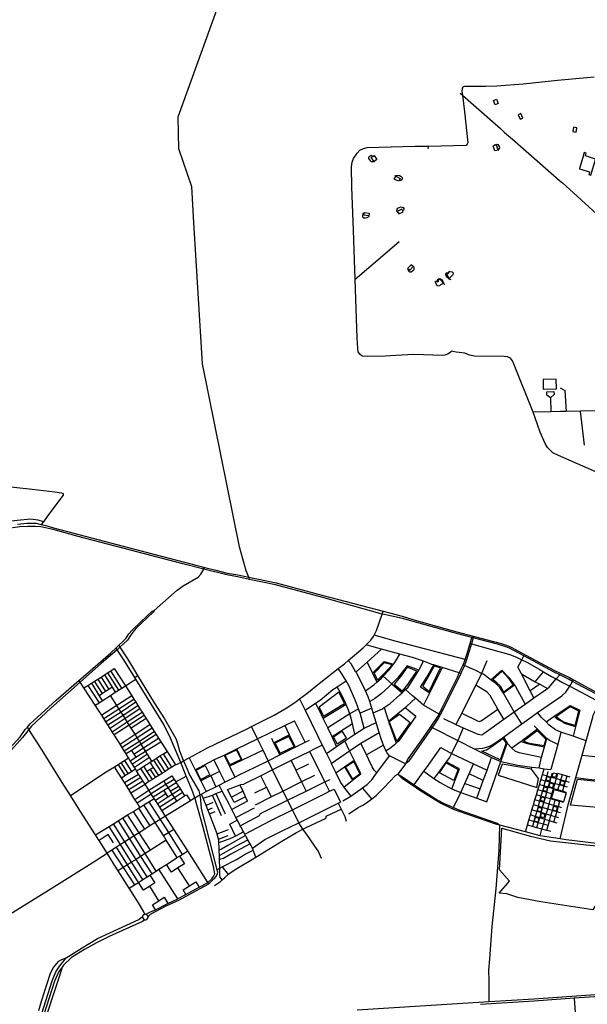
# Model space of a CAD drawing. Header units: millimetres. Extents: x 664923 to 767831, y 3118803 to 3207600.
# Tile 353 of 422: x 726884 to 729685, y 3174447 to 3179304. Entities that reach past the tile are written whole.
import ezdxf

# ---------------------------------------------------------------- set-up
doc = ezdxf.new("R2010")
doc.units = ezdxf.units.MM
for name, color, linetype in [('buildings', 5, 'Continuous'), ('parks', 8, 'Continuous'), ('roads_2', 2, 'Continuous'), ('roads_3', 3, 'Continuous')]:
    doc.layers.add(name, color=color, linetype=linetype)

msp = doc.modelspace()

# ---------------------------------------------------------------- linework, layer by layer
at = {"layer": 'buildings'}
for points in [[(729230.5, 3178884.61), (729222.68, 3178905.59), (729237.7, 3178911.14), (729245.52, 3178890.16), (729230.5, 3178884.61)], [(729343.35, 3178834.55), (729353.06, 3178812.5), (729367.56, 3178818.81), (729357.85, 3178840.87), (729343.35, 3178834.55)], [(729617.56, 3178773.46), (729614.14, 3178751.99), (729629.58, 3178749.57), (729632.99, 3178771.02), (729617.56, 3178773.46)], [(729228.8, 3178656.87), (729221.05, 3178682.25), (729228.18, 3178684.4), (729235.67, 3178686.66), (729243.41, 3178661.28), (729236.64, 3178659.24), (729228.8, 3178656.87)], [(728633.38, 3178604.89), (728619.42, 3178623.79), (728624, 3178627.14), (728632.64, 3178633.45), (728646.6, 3178614.55), (728639.32, 3178609.23), (728633.38, 3178604.89)], [(729701.85, 3178536.5), (729710.18, 3178564.14), (729723.14, 3178607.15), (729726.03, 3178616.71), (729675.94, 3178631.64), (729680.19, 3178645.74), (729670.42, 3178648.65), (729663.15, 3178624.56), (729646.7, 3178569.94), (729646.27, 3178568.54), (729696.17, 3178553.66), (729691.89, 3178539.47), (729701.85, 3178536.5)], [(728739.55, 3178531.61), (728761.24, 3178521.28), (728756.43, 3178511.25), (728754.64, 3178507.56), (728732.94, 3178517.89), (728736.62, 3178525.52), (728739.55, 3178531.61)], [(728606.6, 3178335.81), (728582.53, 3178339.22), (728583.47, 3178345.8), (728584.54, 3178353.25), (728608.61, 3178349.83), (728606.6, 3178335.81)], [(728754.55, 3178345.48), (728776.15, 3178356.89), (728772.95, 3178362.88), (728769.2, 3178369.9), (728747.6, 3178358.49), (728754.55, 3178345.48)], [(728816.03, 3178095.45), (728798.53, 3178076.53), (728802.87, 3178072.56), (728808.54, 3178067.35), (728826.06, 3178086.26), (728816.03, 3178095.45)], [(729012.62, 3178036.82), (729003.98, 3178027.57), (728994.97, 3178041.74), (728992.01, 3178050.14), (728994.88, 3178052.39), (728999.07, 3178051.9), (729000.52, 3178053.7), (729002.37, 3178056.01), (729001.23, 3178060.5), (729003.53, 3178062.06), (729009.23, 3178062.4), (729018.11, 3178060.49), (729023.68, 3178055.05), (729021.06, 3178045.56), (729016.75, 3178041.09), (729012.62, 3178036.82)], [(728955.33, 3177991.83), (728946.57, 3177989.94), (728934.3, 3178011.48), (728937.06, 3178013.74), (728946.16, 3178010.97), (728948.6, 3178012.53), (728951.29, 3178014.26), (728952.82, 3178023.55), (728960.63, 3178020.42), (728967.25, 3178014.33), (728973.22, 3178003.4), (728967.17, 3177999.12), (728961.23, 3177995.46), (728955.33, 3177991.83)], [(729467.56, 3177481.94), (729532.83, 3177482.76), (729532.23, 3177530.68), (729466.96, 3177529.86), (729467.56, 3177481.94)]]:
    msp.add_lwpolyline(points, close=True, dxfattribs=at)
at = {"layer": 'parks'}
for points in [[(728649.72, 3176045.95), (728686.07, 3176081.72), (728722.03, 3176122.31), (728682.5, 3176131.97), (728632.79, 3176080.36), (728649.72, 3176045.95)], [(728731.96, 3176026.72), (728772.6, 3175991.09), (728799.89, 3176024.57), (728844.6, 3176091.17), (728796.55, 3176109.57), (728765.51, 3176066.05), (728731.96, 3176026.72)], [(728904.97, 3175990.27), (728960.9, 3176106.54), (728928.95, 3176114.9), (728872.89, 3176016.56), (728904.97, 3175990.27)], [(729273.83, 3175987.58), (729256.07, 3176017.08), (729241.18, 3176030.73), (729218.91, 3176048.77), (729265.49, 3176089.76), (729295.57, 3176056.36), (729319.37, 3176021.27), (729273.83, 3175987.58)], [(728384.07, 3175867.91), (728486.56, 3175931.71), (728459.51, 3175986.49), (728361.91, 3175913.56), (728384.07, 3175867.91)], [(729530.3, 3175867.41), (729600.26, 3175916.84), (729642.29, 3175895.17), (729623.06, 3175822.7), (729574.31, 3175837.57), (729553.56, 3175848.97), (729530.3, 3175867.41)], [(728707.76, 3175841.98), (728758.22, 3175878.49), (728811.88, 3175837.68), (728745.49, 3175745.87), (728707.76, 3175841.98)], [(728170.13, 3175685.48), (728238, 3175719.01), (728213.12, 3175768.88), (728145.23, 3175735.36), (728170.13, 3175685.48)], [(728451.01, 3175731.63), (728496.14, 3175761.68), (728476.04, 3175794.98), (728432.44, 3175764.65), (728451.01, 3175731.63)], [(729165.53, 3175696.49), (729187.35, 3175701.63), (729210.95, 3175716.83), (729268.98, 3175757.65), (729285.02, 3175735.57), (729255.84, 3175652.69), (729165.53, 3175696.49)], [(729438.57, 3175798.18), (729480.68, 3175755.6), (729470.28, 3175722.38), (729399.36, 3175733.76), (729377.29, 3175741.58), (729369.89, 3175746.14), (729438.57, 3175798.18)], [(727921.12, 3175628.5), (727898.3, 3175675.58), (727953.74, 3175702.18), (727976.55, 3175655.09), (727921.12, 3175628.5)], [(727755.67, 3175602.39), (727799.92, 3175624.5), (727822.97, 3175578.81), (727778.72, 3175556.7), (727755.67, 3175602.39)], [(728528.8, 3175558.12), (728492.81, 3175618.75), (728532.92, 3175644.32), (728562.25, 3175583.14), (728528.8, 3175558.12)], [(729026.62, 3175550.54), (728955.95, 3175589.04), (728989.36, 3175637.83), (729047.83, 3175606.17), (729026.62, 3175550.54)], [(729481.35, 3175552.16), (729486.83, 3175571.21), (729503.77, 3175566.39), (729498.29, 3175547.35), (729481.35, 3175552.16)], [(729511.15, 3175570.66), (729516.63, 3175589.72), (729533.56, 3175584.9), (729528.09, 3175565.85), (729511.15, 3175570.66)], [(729467.14, 3175501.18), (729472.61, 3175520.23), (729489.56, 3175515.42), (729484.07, 3175496.36), (729467.14, 3175501.18)], [(729495.81, 3175519.94), (729501.29, 3175538.99), (729518.22, 3175534.18), (729512.75, 3175515.12), (729495.81, 3175519.94)], [(729550.87, 3175531.99), (729556.35, 3175551.05), (729573.29, 3175546.23), (729567.81, 3175527.18), (729550.87, 3175531.99)], [(729636.75, 3175557.01), (729845.7, 3175535.59), (729831.58, 3175410.57), (729602.72, 3175430.02), (729636.75, 3175557.01)], [(729453.73, 3175451.74), (729459.2, 3175470.79), (729476.15, 3175465.98), (729470.66, 3175446.92), (729453.73, 3175451.74)], [(729520.94, 3175507.4), (729581.03, 3175490.1), (729568.1, 3175445.66), (729508, 3175462.96), (729520.94, 3175507.4)], [(729438.53, 3175400.87), (729444.01, 3175419.93), (729460.95, 3175415.11), (729455.47, 3175396.06), (729438.53, 3175400.87)], [(729514.54, 3175405.43), (729520.02, 3175424.48), (729536.96, 3175419.66), (729531.48, 3175400.61), (729514.54, 3175405.43)], [(729424.33, 3175350.76), (729429.82, 3175369.81), (729446.75, 3175365), (729441.28, 3175345.94), (729424.33, 3175350.76)], [(729453.78, 3175371.45), (729459.25, 3175390.5), (729476.19, 3175385.68), (729470.71, 3175366.63), (729453.78, 3175371.45)], [(729250.53, 3174996.21), (729300.95, 3175054.05), (729252.36, 3175111.01), (729263.35, 3175316.81), (729404.84, 3175276.63), (729503.25, 3175253.57), (729681.91, 3175234.43), (729801.6, 3175221.62), (729766.1, 3175049.96), (729824.77, 3175026.97), (729812.69, 3174985.91), (729754.25, 3175008.27), (729734.56, 3174950.18), (729712.1, 3174912.77), (729455.47, 3174951.94), (729343.13, 3174973.67), (729288, 3174991.39), (729250.53, 3174996.21)]]:
    msp.add_lwpolyline(points, close=True, dxfattribs=at)
at = {"layer": 'roads_2'}
for points in [[(728017.95, 3176542.95), (728014.55, 3176554.52), (728001.73, 3176585.65), (727969.41, 3176703.41), (727786.14, 3177606.36), (727743.22, 3178304.31), (727733.96, 3178478.82), (727668.83, 3178666.8), (727665.75, 3178823.95), (728012.83, 3179787.31), (728019.23, 3179828.26)], [(727547.98, 3176390.06), (727661.5, 3176489.89), (727691.1, 3176510.71), (727765.56, 3176554.03), (727778.76, 3176569.11), (727793.46, 3176592.91), (727797.13, 3176602.46)], [(726797.83, 3175669.61), (726885.96, 3175766.48), (726912.04, 3175802.25), (726922.21, 3175814.1), (726936.85, 3175831.18), (727063.88, 3175946.84), (727175.48, 3176043.67), (727231.8, 3176092.55), (727333.39, 3176180.47), (727360.07, 3176205.76), (727373.25, 3176218.24), (727393.07, 3176237.02), (727410.27, 3176253.36), (727423.52, 3176274.59), (727439.39, 3176292.88), (727481.89, 3176333.66), (727537.25, 3176386.02), (727547.98, 3176390.06)], [(727547.98, 3176390.06), (727543.69, 3176381.19), (727459.81, 3176301.8), (727443.36, 3176283.62), (727431.03, 3176266.11), (727415.95, 3176243.57), (727379.2, 3176208.88), (727366.01, 3176196.44), (727287.47, 3176129.44), (727182.78, 3176036.17), (727038.32, 3175908.56), (726942.08, 3175819.85), (726929.4, 3175802.91), (726917.66, 3175787.22), (726898.91, 3175762.77), (726830.45, 3175688.06)], [(727679.11, 3175640.57), (727693.19, 3175648.15), (727720.57, 3175662.89), (727811.86, 3175712.04), (728007.22, 3175806.8), (728028.77, 3175817.54), (728139.5, 3175872.71), (728199.48, 3175907.17), (728246.41, 3175939.4), (728265.8, 3175954.13), (728300.99, 3175980.84), (728362.67, 3176030.22), (728456.21, 3176102.79), (728486.66, 3176126.42), (728505.7, 3176142.72), (728579.64, 3176206.01), (728594.08, 3176220.01), (728617.51, 3176242.74), (728629.54, 3176261.1), (728632.69, 3176267.43), (728644.47, 3176291.14), (728673.4, 3176372.27), (728677.42, 3176386.46)], [(728789.09, 3175635.04), (728797.23, 3175652.48), (728876.43, 3175762.48), (728912.64, 3175815.73), (728947.25, 3175866.61), (728953.49, 3175878.54), (728967.62, 3175905.52), (729044.13, 3176061.42), (729053.55, 3176081.63), (729072.04, 3176121.31), (729077.67, 3176133.39), (729082.58, 3176148.27), (729090.7, 3176172.94), (729107.05, 3176227.42), (729115.83, 3176256.69), (729122.12, 3176263.28)], [(729122.12, 3176263.28), (729122.54, 3176254.93), (729113.63, 3176225.59), (729099.66, 3176179.59), (729088.99, 3176146.57), (729084.21, 3176131.75), (729078.52, 3176118.45), (729063.45, 3176083.21), (729061.43, 3176079.16), (728970.16, 3175896.53), (728959.2, 3175875.25), (728949.81, 3175857.03), (728919.47, 3175812.3), (728893.77, 3175774.4), (728803.49, 3175645.34), (728789.09, 3175635.04)], [(728788.2, 3175633.82), (728752.32, 3175652.12), (728709.3, 3175673.16), (728697.24, 3175686.74), (728692.33, 3175697.13), (728689.66, 3175702.74), (728679.98, 3175725.58), (728668.91, 3175751.64), (728657.7, 3175787.41), (728650.99, 3175808.8), (728642.6, 3175837.73), (728628.82, 3175885.26), (728622.46, 3175907.17), (728619.38, 3175917.82), (728611.83, 3175940.13), (728603.96, 3175963.41), (728590.2, 3175993.99), (728583.41, 3176009.05), (728545.81, 3176082.12), (728543.65, 3176085.84), (728520.32, 3176125.96), (728505.7, 3176142.72)], [(727501.46, 3174891.01), (727496.91, 3174902.57), (727470.51, 3174947.66), (727424.72, 3175019.87), (727370.38, 3175105.54), (727352.38, 3175133.91), (727315.65, 3175192.34), (727275.89, 3175255.61), (727271.75, 3175262.2), (727258.84, 3175282.52), (727181.77, 3175403.78), (727134.82, 3175477.39), (727093.99, 3175541.37), (726995.36, 3175700.29), (726929.4, 3175802.91), (726922.21, 3175814.1)], [(728789.09, 3175635.04), (728788.2, 3175633.82), (728751.01, 3175582.82)], [(729254.01, 3175330.57), (729238.52, 3175333.87), (729048.25, 3175399.67), (729021.87, 3175410.55), (729008.23, 3175416.17), (728958.19, 3175440.34), (728858.24, 3175502.02), (728825.91, 3175524.25), (728773.77, 3175560.09), (728751.01, 3175582.82)], [(728751.01, 3175582.82), (728773.59, 3175569.12), (728830.36, 3175530.16), (728874.88, 3175499.6), (728943.86, 3175455.97), (728978.18, 3175438.18), (729025.18, 3175417.26), (729050.49, 3175406), (729240.96, 3175340.4), (729254.01, 3175330.57)], [(729200.87, 3174460.6), (729200.86, 3174468.29), (729200.35, 3174563.14), (729199.1, 3174615.97), (729203.51, 3174671.14), (729216.44, 3174830.47), (729235.78, 3175017.23), (729249.77, 3175208.53), (729254.01, 3175330.57)], [(730438.08, 3175306.97), (730431.36, 3175305.43), (730410.32, 3175300.83), (730275.58, 3175269.54), (730232.34, 3175262.3), (730190.97, 3175255.37), (730112.99, 3175242.34), (730047.11, 3175236.78), (730041.32, 3175236.3), (730036.9, 3175235.92), (729887.68, 3175229.34), (729870.92, 3175229.21), (729819.59, 3175231.59), (729784.3, 3175233.24), (729581.5, 3175258.7), (729550.75, 3175263.3), (729452.03, 3175278.04), (729379.63, 3175297.24), (729254.01, 3175330.57)], [(726243.68, 3174520.67), (726372.41, 3174601.44), (726631.51, 3174764.05), (726835.19, 3174891.73), (727039.65, 3175019.04), (727241.82, 3175144.58), (727315.65, 3175192.34)], [(728549.5, 3174420.79), (729200.87, 3174460.6), (729421.51, 3174474.09), (729770.97, 3174498.54)], [(729771.99, 3174488.19), (729619.66, 3174477.31), (729422.82, 3174463.24), (729157.52, 3174446.11)]]:
    msp.add_lwpolyline(points, dxfattribs=at)
at = {"layer": 'roads_3'}
for points in [[(729719.01, 3179020.55), (729537.39, 3179003.57), (729368.57, 3178986.64), (729239.45, 3178975.58), (729182.53, 3178974.96), (729078.38, 3178974.54), (729070.88, 3178970.8), (729068.34, 3178965.84), (729066.69, 3178949.59), (729068.91, 3178931.14), (729078.69, 3178849.81), (729095.69, 3178696.59)], [(729057.82, 3178940.79), (729068.91, 3178931.14), (729123.78, 3178883.27), (729243.99, 3178778.58), (729256.96, 3178767.62), (729265.86, 3178758.73), (729276.89, 3178747.72), (729316.67, 3178713.87), (729450.77, 3178595.4), (729548.04, 3178510.78), (729556.24, 3178504.03), (729562.27, 3178499.06), (729616.71, 3178449.59), (729749.77, 3178328.3), (729883.56, 3178211.42), (729912.95, 3178184.54), (729951.51, 3178146.62), (729956.35, 3178141.87), (730004.19, 3178103.3), (730139.48, 3177985.16), (730229.09, 3177905.62)], [(729810.2, 3177037.93), (729543.75, 3177154.17), (729515.03, 3177167.2), (729489.22, 3177194.16), (729476.51, 3177212.67), (729452.8, 3177270.08), (729418.08, 3177367.34), (729324.56, 3177601.2), (729316.24, 3177621.87), (729306.45, 3177634.89), (729291.44, 3177640.15), (729274.42, 3177641.9), (729128.46, 3177644.11), (729104.16, 3177648.5), (729080.91, 3177659.15), (729037.52, 3177664.09), (729022.32, 3177667.96), (729015.1, 3177668.28), (729009.35, 3177664.69), (728996.75, 3177654.48), (728981.75, 3177648.4), (728971.06, 3177647.5), (728829.92, 3177652.6), (728739.94, 3177648.05), (728687.35, 3177644.06), (728601.65, 3177641.89), (728574.95, 3177643.81), (728562.08, 3177653.87), (728555.25, 3177666.35), (728552.16, 3177681.51), (728549.15, 3177734.17), (728541.16, 3177973.53), (728539.54, 3178023.9), (728536.53, 3178117.51), (728532.29, 3178265.91), (728523.91, 3178477.01), (728521.92, 3178578.31), (728524.76, 3178601.28), (728531.98, 3178618.94), (728548.9, 3178645.8), (728563.27, 3178659.66), (728581.53, 3178669.02), (728599.37, 3178673.63), (728835.55, 3178679.58), (728899.21, 3178680.83), (729087.54, 3178684.54), (729092.91, 3178688.08), (729095.69, 3178696.59)], [(728899.21, 3178680.83), (728898.6, 3178666.89)], [(729228.18, 3178684.4), (729227.37, 3178687.43), (729239.08, 3178690.09), (729243.08, 3178687.63), (729250.01, 3178678.62), (729252.47, 3178671.84), (729244.22, 3178658.56)], [(728635.48, 3178603.23), (728620.74, 3178603.09), (728616.24, 3178605.95), (728607.24, 3178619.85), (728607.06, 3178625.17), (728609.29, 3178628.73), (728614.15, 3178632.68), (728619.05, 3178634.9), (728624, 3178627.14)], [(728736.03, 3178533.09), (728740.91, 3178535.96), (728749.49, 3178537.52), (728757.9, 3178535.94), (728766.62, 3178530.45), (728770.89, 3178526.25), (728772.05, 3178520.59), (728769.96, 3178514.42), (728765.49, 3178510.74), (728759.1, 3178510.38), (728756.43, 3178511.25)], [(728745.45, 3178357.62), (728746.93, 3178368.99), (728749.52, 3178373.79), (728756.06, 3178378.2), (728764.51, 3178380.22), (728772.32, 3178379.9), (728776.43, 3178378.02), (728779.2, 3178373.21), (728779.88, 3178368.24), (728778.09, 3178364.51), (728772.95, 3178362.88)], [(728583.47, 3178345.8), (728577.43, 3178347.14), (728575.32, 3178333.58), (728576.96, 3178329.61), (728582.35, 3178327.34), (728589.77, 3178326.75), (728598.47, 3178327.98), (728611.06, 3178334.9)], [(728539.54, 3178023.9), (728685.65, 3178149.41), (728757.39, 3178209.26)], [(728828.24, 3178088.39), (728829.74, 3178077.16), (728828.88, 3178070.43), (728824.38, 3178064.94), (728815.3, 3178058.21), (728807.4, 3178058.22), (728800.43, 3178069.71), (728802.87, 3178072.56)], [(729013.96, 3178020.96), (729003.38, 3178023.74), (728994.6, 3178032.25), (728989.55, 3178040.6), (728987.76, 3178049.02), (728990.12, 3178053.35), (728994.35, 3178057.02), (729000.52, 3178053.7)], [(728948.6, 3178012.53), (728944.34, 3178020.27), (728951.44, 3178025.85), (728957.7, 3178027.25), (728967.13, 3178020.6), (728972.77, 3178012.25), (728977.49, 3178003.09), (728979.26, 3177996.24)], [(729485.41, 3177468.99), (729520.78, 3177469.56), (729521.17, 3177455.56), (729504.17, 3177438.44), (729485.76, 3177451.27), (729485.41, 3177468.99)], [(729551.72, 3177487.3), (729575.01, 3177475.38), (729580.55, 3177371.38)], [(729504.17, 3177438.44), (729505.29, 3177369.66)], [(730512.06, 3177386.16), (730497.66, 3177385.98), (730249.35, 3177382.82), (729860.58, 3177376.06), (729650.84, 3177372.55), (729580.55, 3177371.38), (729550.9, 3177370.88), (729505.29, 3177369.66), (729418.08, 3177367.34)], [(729671.35, 3177205.88), (729650.84, 3177372.55)], [(726763.92, 3177008.47), (726946.24, 3176988.46), (727058.4, 3176974.94), (727091.1, 3176970.8), (727099.4, 3176966.87), (727099.23, 3176958.32), (727023.94, 3176858.51), (727002.02, 3176827.2), (726990.66, 3176813.82)], [(727002.02, 3176827.2), (726975.29, 3176835.94), (726938.62, 3176839.39), (726871.95, 3176833.36), (726807.58, 3176824.61), (726739.76, 3176806.6), (726620.29, 3176772.04), (726577.55, 3176757.31), (726485.25, 3176719.38), (726408.32, 3176695.37), (726330.52, 3176687.75), (726256.01, 3176682.69), (726207.14, 3176681.74), (726137.92, 3176692.07), (726059.94, 3176708.06), (725808.94, 3176757.87), (725623.69, 3176795.12), (725606.36, 3176798.11), (725454.63, 3176819.28), (725317.28, 3176836.43)], [(728772.46, 3176349.64), (728683.41, 3176369.48), (728673.4, 3176372.27), (728380.63, 3176454.08), (728147.26, 3176516.78), (728017.95, 3176542.95), (727958.43, 3176554.99), (727905.87, 3176565.03), (727793.46, 3176592.91), (727688.53, 3176620.26), (727393.74, 3176697.44), (727172.73, 3176754.12), (727049.42, 3176789.24), (726988.26, 3176801.71), (726961.7, 3176804.46), (726924.77, 3176804.32), (726884.96, 3176802.78), (726814.94, 3176792.94)], [(726872.77, 3176816.29), (726920.66, 3176819.92), (726965.52, 3176820.21), (726983.99, 3176815.39), (726990.66, 3176813.82), (727012.74, 3176808.63), (727051.05, 3176798.22), (727395.73, 3176707.77), (727690.61, 3176629.81), (727797.13, 3176602.46), (727851.59, 3176589.28), (727908.37, 3176574.19), (727960.9, 3176565.99), (728014.55, 3176554.52), (728149.35, 3176525.73), (728382.5, 3176463.84), (728677.42, 3176386.46), (728771.4, 3176361.8)], [(728771.4, 3176361.8), (728829.28, 3176343.38), (729023.38, 3176289.05), (729122.12, 3176263.28), (729259.47, 3176227.44), (729284.25, 3176218.89), (729306.03, 3176209.68), (729381.49, 3176169.61), (729523.21, 3176094.31), (729597.37, 3176058.64), (729616.45, 3176048.27), (729750.76, 3175975.33)], [(729724.24, 3175979.63), (729612.57, 3176040.23), (729592.87, 3176050.92), (729548.93, 3176071.95), (729521.17, 3176085.24), (729375.12, 3176164.47), (729372.6, 3176165.81), (729301.1, 3176203.77), (729277.92, 3176212.94), (729242.6, 3176223.49), (729122.54, 3176254.93), (729115.83, 3176256.69), (729021.51, 3176281.38), (728826.55, 3176335.53), (728772.46, 3176349.64)], [(729088.99, 3176146.57), (729082.58, 3176148.27), (728744.43, 3176237.58), (728632.69, 3176267.43)], [(727506.83, 3174891.06), (727525.93, 3174901.08), (727555.04, 3174913.96), (727616.1, 3174945.02), (727663.91, 3174967.43), (727666.99, 3174968.87), (727704.9, 3174988.85), (727770.22, 3175024.68), (727783.12, 3175031.9), (727812.76, 3175048.17), (727833.01, 3175066.3), (727841.09, 3175077.81), (727847.4, 3175091.58), (727839.96, 3175126.44), (727782.33, 3175344.19), (727758.71, 3175431.24), (727751.59, 3175455.4), (727748.19, 3175464.9), (727733.06, 3175507.1), (727706.54, 3175573.22), (727686.52, 3175623.12), (727679.11, 3175640.57), (727628.17, 3175760.45), (727595.14, 3175828.08), (727534.28, 3175925.74), (727456.91, 3176050.91), (727451.75, 3176059.28), (727398.4, 3176145.58), (727366.01, 3176196.44), (727360.07, 3176205.76)], [(727373.25, 3176218.24), (727379.2, 3176208.88), (727416.06, 3176150.81), (727466.27, 3176068.44), (727548.02, 3175934.28), (727598.49, 3175854.69), (727654.51, 3175757.7), (727663.47, 3175734.41), (727672.12, 3175697.65), (727691.81, 3175651.39), (727693.19, 3175648.15), (727705.96, 3175618.12), (727723.98, 3175575.97), (727767.99, 3175500.28), (727773.66, 3175480.8), (727775.66, 3175466.52), (727776.62, 3175454.49), (727779.16, 3175413.57), (727795.8, 3175348.24), (727857.36, 3175111.09), (727859.98, 3175101.01), (727859.42, 3175090.22), (727854.02, 3175079.35), (727842.88, 3175065.86), (727817.02, 3175041.49), (727815.35, 3175039.93), (727773.94, 3175016.29), (727670.57, 3174961.6), (727604.82, 3174931.88), (727528.58, 3174890.79), (727517.74, 3174880.4)], [(728669.7, 3176199.49), (728598.14, 3176134.97), (728543.65, 3176085.84)], [(729061.43, 3176079.16), (729053.55, 3176081.63), (728968.45, 3176108.37), (728927.12, 3176121.36), (728918.49, 3176124.07), (728877.69, 3176140.09), (728821.98, 3176157.22), (728759.47, 3176174.58), (728669.7, 3176199.49), (728633.89, 3176209.43), (728594.08, 3176220.01)], [(729107.05, 3176227.42), (729113.63, 3176225.59), (729248.15, 3176188.25), (729303.05, 3176172.67), (729338.95, 3176157.95), (729362.17, 3176147.03), (729386.58, 3176135.56), (729447.59, 3176100.64), (729468.75, 3176087.94), (729509.2, 3176063.65), (729531.1, 3176051.9), (729562.11, 3176035.26), (729598.7, 3176016.92), (729704.46, 3175961.38), (729750.05, 3175936.13)], [(728590.2, 3175993.99), (728632.03, 3176023.01), (728647.24, 3176036.57), (728667.65, 3176054.76), (728677.57, 3176065.12), (728707.51, 3176096.41), (728728.9, 3176124.69), (728735.19, 3176133.01), (728759.47, 3176174.58)], [(729421.17, 3175958.45), (729402.72, 3175993.9), (729359.65, 3176076.64), (729341.78, 3176110.95), (729362.17, 3176147.03), (729372.6, 3176165.81)], [(727201.46, 3176007.6), (727220.93, 3176020.04), (727238.03, 3176030.96), (727254.08, 3176041.22), (727270.37, 3176051.63), (727285.81, 3176061.49), (727302.06, 3176071.87), (727317.4, 3176081.66), (727334.55, 3176092.62), (727350.5, 3176102.81)], [(727350.5, 3176102.81), (727405.71, 3176018.82), (727436.99, 3175969.4), (727447.6, 3175952.62), (727457.62, 3175936.79), (727467.94, 3175920.48), (727477.93, 3175904.67), (727488.07, 3175888.64), (727498.59, 3175872.02), (727501.61, 3175867.26), (727508.24, 3175856.71), (727527.13, 3175826.7), (727537.94, 3175809.51), (727548.15, 3175793.28), (727558.2, 3175777.31), (727569.03, 3175760.12), (727580.15, 3175742.49), (727611.24, 3175694.04), (727652.6, 3175627.77)], [(728584.58, 3175809.51), (728563.96, 3175883.74), (728562.98, 3175887.28), (728556.69, 3175904.11), (728541.78, 3175944.09), (728510.03, 3176016.43), (728495.2, 3176043.25), (728474.09, 3176077.34), (728456.21, 3176102.79)], [(728598.14, 3176134.97), (728625.27, 3176080.59), (728647.24, 3176036.57)], [(728795.91, 3176116.97), (728748.78, 3176056.15), (728721.05, 3176027.45), (728706.54, 3176012.46), (728668.35, 3175978.45), (728634.4, 3175953.74), (728611.83, 3175940.13)], [(728625.27, 3176080.59), (728682.13, 3176138.18), (728728.9, 3176124.69)], [(728628.82, 3175885.26), (728674.1, 3175905.11), (728683.6, 3175911.67), (728712.63, 3175931.71), (728760.74, 3175973.73), (728771.41, 3175983.83), (728788.24, 3175999.78), (728800.68, 3176011.57), (728848.73, 3176087.44), (728853.5, 3176096.11), (728877.69, 3176140.09)], [(728853.5, 3176096.11), (728795.91, 3176116.97)], [(728906.36, 3175981.3), (728862.03, 3176011.5), (728894.07, 3176060.81), (728927.12, 3176121.36)], [(728968.45, 3176108.37), (728906.36, 3175981.3), (728877.54, 3175922.33)], [(729189.99, 3176141.57), (729163.03, 3176079.67), (729134.77, 3176022.1), (729102.59, 3175956.57), (729065.28, 3175883.2), (729037.24, 3175828.07)], [(729362.05, 3175830.41), (729324.79, 3175890.19), (729270.97, 3175981.39), (729254.18, 3176009.84), (729236.24, 3176028.74), (729209.64, 3176047.19), (729206.21, 3176049.56), (729172.34, 3176075.03), (729163.03, 3176079.67), (729139.04, 3176091.66), (729078.52, 3176118.45), (729072.04, 3176121.31)], [(727257.3, 3175922.16), (727276.24, 3175934.5), (727291.72, 3175944.57), (727332.5, 3175971.14), (727356.04, 3175986.47), (727372.18, 3175996.98), (727387.73, 3176007.11), (727405.71, 3176018.82), (727444.97, 3176043.25), (727456.91, 3176050.91)], [(727270.37, 3176051.63), (727308.51, 3175990.4)], [(727285.81, 3176061.49), (727324.39, 3176000.73)], [(727302.06, 3176071.87), (727340.44, 3176011.17), (727356.04, 3175986.47)], [(727317.4, 3176081.66), (727372.18, 3175996.98)], [(727387.73, 3176007.11), (727334.55, 3176092.62)], [(727451.75, 3176059.28), (727466.27, 3176068.44)], [(728677.57, 3176065.12), (728721.05, 3176027.45), (728771.41, 3175983.83)], [(728975.6, 3175857.23), (729037.24, 3175828.07), (729073.03, 3175811.13), (729095.59, 3175800.46), (729144.77, 3175780.21), (729163.98, 3175777.05), (729174.33, 3175782.96), (729273.22, 3175853.42), (729324.79, 3175890.19), (729378.41, 3175928.41), (729421.17, 3175958.45), (729488.05, 3176005.43), (729497.22, 3176011.88), (729531.1, 3176051.9), (729548.93, 3176071.95)], [(729209.64, 3176047.19), (729263.9, 3176094.88), (729297.38, 3176059.4), (729325.79, 3176021.43), (729330.84, 3176014.68), (729378.41, 3175928.41)], [(729359.65, 3176076.64), (729428.43, 3176038.5), (729450.37, 3176026.34), (729488.05, 3176005.43)], [(729428.43, 3176038.5), (729468.75, 3176087.94)], [(727817.02, 3175041.49), (727812.76, 3175048.17), (727713.47, 3175203.85), (727644.91, 3175311.36), (727604.13, 3175375.29), (727585.94, 3175403.72), (727575.59, 3175419.89), (727565.2, 3175436.13), (727554.78, 3175452.39), (727548.05, 3175462.93), (727543.72, 3175469.67), (727533.76, 3175485.26), (727522.33, 3175503.1), (727502.76, 3175533.67), (727492.39, 3175549.89), (727481.87, 3175566.32), (727471.31, 3175582.83), (727465.92, 3175591.24), (727461, 3175599.21), (727455.57, 3175607.98), (727450.55, 3175616.1), (727440.49, 3175632.35), (727430.24, 3175648.93), (727422.06, 3175662.17), (727409.81, 3175681.95), (727400.56, 3175696.94), (727390.14, 3175713.78), (727379.41, 3175731.12), (727371.86, 3175743.33), (727350.92, 3175776.12), (727340.78, 3175792), (727330.36, 3175808.29), (727319.7, 3175824.98), (727309.92, 3175840.3), (727299.52, 3175856.58), (727289.21, 3175872.72), (727271.73, 3175900.1), (727257.3, 3175922.16), (727201.46, 3176007.6), (727182.78, 3176036.17), (727175.48, 3176043.67)], [(727220.93, 3176020.04), (727276.24, 3175934.5)], [(727238.03, 3176030.96), (727276.27, 3175969.42), (727291.72, 3175944.57)], [(727292.23, 3175979.81), (727254.08, 3176041.22)], [(727340.44, 3176011.17), (727324.39, 3176000.73), (727308.51, 3175990.4), (727292.23, 3175979.81), (727276.27, 3175969.42)], [(728293.01, 3175898.27), (728344.26, 3175932.74), (728367.08, 3175948.08), (728430.11, 3175999.3), (728451.38, 3176013.66), (728495.2, 3176043.25)], [(728537.7, 3175779.09), (728526.3, 3175830.34), (728519.96, 3175858.81), (728513.13, 3175879.2), (728506.65, 3175898.5), (728495.05, 3175926.68), (728489.76, 3175939.54), (728466.81, 3175983.99), (728451.38, 3176013.66)], [(728959.2, 3175875.25), (728953.49, 3175878.54), (728877.54, 3175922.33), (728837.05, 3175957.12), (728823.06, 3175969.14), (728788.24, 3175999.78)], [(729127.34, 3175707.81), (729149.51, 3175709.03), (729169.02, 3175711.08), (729187.65, 3175715.2), (729203.03, 3175721.19), (729218.93, 3175729.01), (729271.25, 3175765.07), (729284.92, 3175774.49), (729362.05, 3175830.41), (729396.57, 3175855.44), (729440.08, 3175886.95), (729560.06, 3175969.36), (729579.95, 3175987.54), (729592.13, 3176006.81), (729598.7, 3176016.92), (729604.19, 3176025.38), (729612.57, 3176040.23), (729616.45, 3176048.27)], [(729273.22, 3175853.42), (729244.25, 3175902.78), (729205.58, 3175971.17), (729191.86, 3175986.22), (729134.77, 3176022.1)], [(729325.79, 3176021.43), (729270.97, 3175981.39)], [(729450.37, 3176026.34), (729402.72, 3175993.9)], [(727436.99, 3175969.4), (727363.77, 3175921.51), (727289.21, 3175872.72)], [(727299.52, 3175856.58), (727374.17, 3175905), (727447.6, 3175952.62)], [(727536.77, 3175647.03), (727525.4, 3175665.07), (727515.39, 3175680.95), (727505.83, 3175696.11), (727495.52, 3175712.47), (727484.5, 3175729.95), (727474.78, 3175745.39), (727464.38, 3175761.88), (727453.54, 3175779.08), (727434.94, 3175808.59), (727425.06, 3175824.26), (727414.79, 3175840.55), (727404.58, 3175856.76), (727394.31, 3175873.05), (727384.32, 3175888.91), (727374.17, 3175905), (727363.77, 3175921.51), (727332.5, 3175971.14)], [(728265.8, 3175954.13), (728293.01, 3175898.27), (728353.77, 3175773.57), (728377.14, 3175725.94), (728397.7, 3175684.06), (728420.5, 3175637.61), (728421.83, 3175634.87), (728444.09, 3175588.91), (728467.4, 3175540.78), (728483.28, 3175518.91), (728487.89, 3175512.56), (728519.11, 3175474.22)], [(728704.2, 3175843.49), (728786.72, 3175910.56), (728795.27, 3175917.51), (728837.05, 3175957.12)], [(729550.75, 3175263.3), (729592.54, 3175437.35), (729628.17, 3175565.43), (729659, 3175676.26), (729679.06, 3175747.62), (729711.66, 3175863.51), (729714.37, 3175873.14), (729731.32, 3175905.99), (729750.05, 3175936.13), (729763.88, 3175958.38), (729768.52, 3175965.83)], [(727457.62, 3175936.79), (727384.32, 3175888.91), (727309.92, 3175840.3)], [(727319.7, 3175824.98), (727394.31, 3175873.05), (727467.94, 3175920.48)], [(727477.93, 3175904.67), (727404.58, 3175856.76), (727330.36, 3175808.29)], [(728448.31, 3175719.23), (728425.71, 3175767.07), (728404.84, 3175811.23), (728382.37, 3175857.53), (728365.22, 3175892.9), (728344.26, 3175932.74)], [(728495.05, 3175926.68), (728382.37, 3175857.53)], [(728556.69, 3175904.11), (728513.13, 3175879.2), (728404.84, 3175811.23)], [(728622.46, 3175907.17), (728563.96, 3175883.74)], [(728683.6, 3175911.67), (728704.2, 3175843.49), (728706.03, 3175837.42), (728719.64, 3175800.83), (728742.64, 3175735.21)], [(728786.72, 3175910.56), (728839.73, 3175868.9)], [(729065.28, 3175883.2), (729143.3, 3175844.82), (729151.85, 3175841.63), (729160.85, 3175846.14), (729244.25, 3175902.78)], [(729482.22, 3175839.87), (729522.28, 3175867.7), (729600.37, 3175921.9), (729647.63, 3175897.28), (729626.58, 3175815.41), (729614.67, 3175769.04)], [(727340.78, 3175792), (727414.79, 3175840.55), (727488.07, 3175888.64)], [(727498.59, 3175872.02), (727425.06, 3175824.26), (727350.92, 3175776.12)], [(727508.24, 3175856.71), (727434.94, 3175808.59)], [(728839.73, 3175868.9), (728755.72, 3175747.64), (728742.64, 3175735.21), (728733.78, 3175726.78), (728708.37, 3175708.05), (728692.33, 3175697.13)], [(729679.06, 3175747.62), (729614.67, 3175769.04), (729555.16, 3175788.82), (729528.65, 3175801.46), (729497.78, 3175824.43), (729482.22, 3175839.87), (729459.93, 3175861.99), (729440.08, 3175886.95)], [(729626.58, 3175815.41), (729574.9, 3175832.92), (729555.71, 3175843.1), (729536.92, 3175853.98), (729522.28, 3175867.7)], [(727379.41, 3175731.12), (727453.54, 3175779.08), (727527.13, 3175826.7)], [(727537.94, 3175809.51), (727464.38, 3175761.88), (727390.14, 3175713.78)], [(727750.1, 3175604.59), (727842.93, 3175652.36), (727845.97, 3175653.93), (727892.77, 3175676.39), (727955.93, 3175706.72), (728058.59, 3175755.99), (728191.95, 3175821.85), (728240.34, 3175845.75)], [(728373.48, 3175166.95), (728357.67, 3175203.61), (728340.81, 3175227.94), (728297.16, 3175290.26), (728281.72, 3175310.5), (728261.67, 3175342.93), (728229.86, 3175406.74), (728206.42, 3175453.76), (728184.03, 3175498.67), (728168.46, 3175529.9), (728132.39, 3175603.64), (728110.6, 3175648.64), (728085.12, 3175701.23), (728058.59, 3175755.99), (728028.77, 3175817.54)], [(728191.95, 3175821.85), (728213.91, 3175776.15), (728243.29, 3175715.04)], [(728292.27, 3175739.55), (728240.34, 3175845.75)], [(728397.7, 3175684.06), (728448.31, 3175719.23), (728488.68, 3175747.28), (728537.7, 3175779.09), (728584.58, 3175809.51), (728642.6, 3175837.73)], [(728526.3, 3175830.34), (728425.71, 3175767.07)], [(728912.64, 3175815.73), (728919.47, 3175812.3), (729045.83, 3175748.78), (729127.34, 3175707.81), (729212.92, 3175664.79), (729258.98, 3175644.16), (729342.52, 3175626.89), (729411.69, 3175617.6), (729447.19, 3175612.83), (729472.59, 3175609.43), (729505.86, 3175604.96)], [(729073.03, 3175811.13), (729045.83, 3175748.78), (729015.42, 3175685), (729005.47, 3175664.12), (728988.12, 3175642.83), (728945.23, 3175584.56), (728927.11, 3175561.8)], [(729539.11, 3175728.94), (729516.38, 3175739.54), (729499.02, 3175749.06), (729485.31, 3175757.54), (729439.62, 3175803.62), (729422.49, 3175820.89)], [(727400.56, 3175696.94), (727474.78, 3175745.39), (727548.15, 3175793.28)], [(727558.2, 3175777.31), (727484.5, 3175729.95), (727435.39, 3175698.4), (727409.81, 3175681.95)], [(727446.76, 3175680.87), (727495.52, 3175712.47), (727569.03, 3175760.12)], [(728126.45, 3175759.18), (728137.3, 3175737.34), (728167.27, 3175677)], [(728137.3, 3175737.34), (728213.91, 3175776.15)], [(728421.83, 3175634.87), (728512.18, 3175697.58), (728566.86, 3175734.95), (728657.7, 3175787.41)], [(729271.25, 3175765.07), (729290.12, 3175735.64), (729312.27, 3175709.83), (729328.74, 3175696.26), (729349.13, 3175689.02), (729459.74, 3175666.33)], [(729439.62, 3175803.62), (729358.41, 3175743.8), (729312.27, 3175709.83)], [(729447.19, 3175612.83), (729459.74, 3175666.33), (729474.21, 3175717.95), (729485.31, 3175757.54)], [(729555.16, 3175788.82), (729539.11, 3175728.94), (729505.86, 3175604.96)], [(727430.24, 3175648.93), (727456.75, 3175665.48), (727505.83, 3175696.11), (727580.15, 3175742.49)], [(727748.19, 3175464.9), (727773.66, 3175480.8), (727781.01, 3175484.4), (727805.02, 3175496.15), (727852.52, 3175520.41), (727867.95, 3175528.29), (727896.82, 3175543.04), (727945.53, 3175567.92), (727967.72, 3175579.26), (728049.31, 3175618.72), (728110.6, 3175648.64), (728167.27, 3175677), (728243.29, 3175715.04), (728292.27, 3175739.55), (728313.76, 3175750.31)], [(728350.57, 3175712.62), (728339.12, 3175706.89)], [(728377.14, 3175725.94), (728350.57, 3175712.62)], [(728568.46, 3175583.92), (728534.29, 3175652.18), (728522.82, 3175675.1), (728512.18, 3175697.58), (728488.68, 3175747.28)], [(728646.48, 3175588.99), (728632.83, 3175602.38), (728622.84, 3175618.47), (728607.06, 3175653.01), (728594.99, 3175677.61), (728566.86, 3175734.95)], [(728679.98, 3175725.58), (728594.99, 3175677.61)], [(728825.91, 3175524.25), (728830.36, 3175530.16), (728879.18, 3175597.03), (728891.53, 3175613.95), (728962.82, 3175713.97)], [(728962.82, 3175713.97), (729015.42, 3175685), (729123.98, 3175633.09), (729190.35, 3175601.35)], [(729258.98, 3175644.16), (729290.12, 3175735.64)], [(729358.41, 3175743.8), (729382.85, 3175734.82), (729402.48, 3175730.63), (729474.21, 3175717.95)], [(727134.82, 3175477.39), (727311.31, 3175593.91), (727352.56, 3175619.33), (727370.12, 3175630.17), (727385.63, 3175639.71), (727401.28, 3175649.37), (727422.06, 3175662.17)], [(727435.39, 3175698.4), (727446.76, 3175680.87), (727456.75, 3175665.48)], [(727515.39, 3175680.95), (727440.49, 3175632.35)], [(727525.4, 3175665.07), (727450.55, 3175616.1)], [(727461, 3175599.21), (727479.89, 3175611.13), (727496.15, 3175621.39), (727527.55, 3175641.21), (727536.77, 3175647.03), (727544.22, 3175651.74), (727560.06, 3175661.74), (727576.66, 3175672.2), (727593.39, 3175682.78), (727611.24, 3175694.04)], [(727602.56, 3175596.35), (727560.06, 3175661.74)], [(727576.66, 3175672.2), (727618.64, 3175606.45)], [(727635.04, 3175616.75), (727593.39, 3175682.78)], [(727720.57, 3175662.89), (727750.1, 3175604.59), (727777.78, 3175549.94), (727805.02, 3175496.15)], [(727892.77, 3175676.39), (727919.52, 3175621.39), (727945.53, 3175567.92)], [(728085.12, 3175701.23), (727981.88, 3175651.45), (727919.52, 3175621.39)], [(727981.88, 3175651.45), (727955.93, 3175706.72)], [(728339.12, 3175706.89), (728315.41, 3175694.99), (728224.04, 3175649.23), (728132.39, 3175603.64), (728074.56, 3175574.86), (727990.36, 3175532.97)], [(728412.68, 3175497.84), (728389.82, 3175544.17), (728315.41, 3175694.99)], [(728479.58, 3175450.07), (728519.11, 3175474.22), (728576.27, 3175515.26), (728599.44, 3175531.89), (728622.49, 3175554.58), (728641.59, 3175582.45), (728646.48, 3175588.99), (728709.3, 3175673.16)], [(729139.91, 3175463.9), (729156.7, 3175509.67), (729171.91, 3175551.11), (729190.35, 3175601.35), (729212.92, 3175664.79)], [(729659, 3175676.26), (729721.85, 3175669.13), (729790.02, 3175661.39), (729867.35, 3175652.63), (730023.42, 3175633.71), (730070.29, 3175628.03), (730191.22, 3175613.38), (730261.39, 3175604.89)], [(727477.24, 3175418.76), (727463.76, 3175440.45), (727452.84, 3175458), (727432.39, 3175490.92), (727422.47, 3175506.86), (727412.54, 3175522.85), (727401.49, 3175540.61), (727386.46, 3175564.79), (727352.56, 3175619.33)], [(727370.12, 3175630.17), (727403.04, 3175575.15)], [(727419.7, 3175585.56), (727385.63, 3175639.71)], [(727401.28, 3175649.37), (727436, 3175595.75)], [(727538.89, 3175556.36), (727513.49, 3175595.02), (727496.15, 3175621.39)], [(727652.6, 3175627.77), (727635.04, 3175616.75), (727618.64, 3175606.45), (727602.56, 3175596.35), (727586.56, 3175586.3), (727570.32, 3175576.11), (727554.06, 3175565.9), (727538.89, 3175556.36), (727521.6, 3175545.51), (727502.76, 3175533.67)], [(727544.32, 3175615.68), (727528.08, 3175604.8), (727513.49, 3175595.02)], [(727570.32, 3175576.11), (727544.32, 3175615.68), (727527.55, 3175641.21)], [(727544.22, 3175651.74), (727586.56, 3175586.3)], [(727652.6, 3175627.77), (727679.11, 3175640.57)], [(727842.93, 3175652.36), (727870.54, 3175596.35), (727896.82, 3175543.04)], [(728224.04, 3175649.23), (728246.92, 3175602), (728275.03, 3175543.93), (728297.93, 3175498.87)], [(728246.92, 3175602), (728311.59, 3175633.66)], [(728444.09, 3175588.91), (728486.7, 3175618.79), (728534.29, 3175652.18)], [(728486.7, 3175618.79), (728526.66, 3175552.02)], [(729017.28, 3175510.59), (729055.13, 3175608.52), (728988.12, 3175642.83)], [(729021.87, 3175410.55), (729025.18, 3175417.26), (729061.92, 3175491.67), (729081.3, 3175535.83), (729102.42, 3175583.95), (729123.98, 3175633.09)], [(729189.25, 3175446.33), (729258.98, 3175644.16)], [(729244.57, 3175578.05), (729435.94, 3175516.79), (729444.95, 3175560.58), (729409.49, 3175606.44), (729265.83, 3175631.51), (729244.57, 3175578.05)], [(729409.49, 3175606.44), (729411.69, 3175617.6)], [(727386.46, 3175564.79), (727403.04, 3175575.15), (727419.7, 3175585.56), (727436, 3175595.75), (727455.57, 3175607.98)], [(727401.49, 3175540.61), (727471.31, 3175582.83)], [(727481.87, 3175566.32), (727412.54, 3175522.85)], [(727479.89, 3175611.13), (727521.6, 3175545.51)], [(727522.33, 3175503.1), (727594.85, 3175548.81), (727635.55, 3175574.45)], [(727528.08, 3175604.8), (727554.06, 3175565.9)], [(727635.55, 3175574.45), (727646.67, 3175556.81), (727654.85, 3175543.86), (727657.27, 3175540.02), (727667.49, 3175523.82), (727677.27, 3175508.33), (727687.99, 3175491.32), (727698.19, 3175475.16)], [(727654.85, 3175543.86), (727706.54, 3175573.22)], [(727870.54, 3175596.35), (727826.93, 3175574.53), (727777.78, 3175549.94)], [(727826.93, 3175574.53), (727852.52, 3175520.41)], [(728338.5, 3175575.48), (728275.03, 3175543.93), (728184.03, 3175498.67), (728126.67, 3175470.03), (728045.54, 3175429.51)], [(728126.67, 3175470.03), (728102.48, 3175518.71), (728074.56, 3175574.86)], [(728483.28, 3175518.91), (728526.66, 3175552.02), (728568.46, 3175583.92)], [(728509.18, 3175387.43), (728554.42, 3175418.21), (728578.11, 3175430.01), (728595.11, 3175441.82), (728621.97, 3175461.27), (728643.13, 3175476.61), (728683.36, 3175516.64), (728739.43, 3175576.1), (728751.01, 3175582.82)], [(728879.18, 3175597.03), (728927.11, 3175561.8), (728958.7, 3175541.6), (729000.82, 3175518.66), (729017.28, 3175510.59), (729039.7, 3175499.58), (729061.92, 3175491.67), (729139.91, 3175463.9), (729189.25, 3175446.33)], [(729171.91, 3175551.11), (729102.42, 3175583.95)], [(729379.63, 3175297.24), (729389.76, 3175331.27), (729397.11, 3175355.95), (729404.61, 3175381.13), (729411.93, 3175405.74), (729419.4, 3175430.8), (729426.71, 3175455.36), (729434.04, 3175480), (729441.49, 3175505), (729449.08, 3175530.51), (729456.22, 3175554.45), (729463.89, 3175580.24), (729472.59, 3175609.43)], [(729490.67, 3175596.03), (729484.64, 3175574.48), (729477.38, 3175548.56), (729470.61, 3175524.33), (729463.44, 3175498.68), (729456.46, 3175473.71), (729449.48, 3175448.78), (729442.56, 3175424.04), (729435.53, 3175398.92), (729428.5, 3175373.75), (729421.54, 3175348.9), (729414.66, 3175324.28)], [(729436.43, 3175318.19), (729443.3, 3175342.62), (729450.17, 3175367.06), (729457.35, 3175392.62), (729464.39, 3175417.67), (729471.36, 3175442.46), (729478.41, 3175467.55), (729485.38, 3175492.35), (729492.59, 3175518.02), (729499.46, 3175542.42), (729506.74, 3175568.34), (729512.71, 3175589.59)], [(729452.03, 3175278.04), (729461.46, 3175311.19), (729468.34, 3175335.4), (729475.15, 3175359.34), (729482.54, 3175385.33), (729489.64, 3175410.31), (729496.71, 3175435.13), (729503.9, 3175460.41), (729510.88, 3175485), (729518.19, 3175510.67), (729525.18, 3175535.27), (729532.55, 3175561.17), (729539.57, 3175585.86)], [(729463.89, 3175580.24), (729484.64, 3175574.48), (729506.74, 3175568.34), (729532.55, 3175561.17), (729555.08, 3175554.91), (729576.91, 3175548.84), (729596.16, 3175543.49)], [(729601.21, 3175567.76), (729583.72, 3175572.89), (729562.3, 3175579.18), (729539.57, 3175585.86)], [(729540.06, 3175504.38), (729547.4, 3175529.09), (729555.08, 3175554.91), (729562.3, 3175579.18)], [(729583.72, 3175572.89), (729576.91, 3175548.84), (729569.58, 3175522.93), (729562.51, 3175497.94)], [(729628.17, 3175565.43), (729691.36, 3175558.48), (729854.63, 3175540.51)], [(727422.47, 3175506.86), (727492.39, 3175549.89)], [(727432.39, 3175490.92), (727502.76, 3175533.67)], [(727646.67, 3175556.81), (727606.08, 3175531.09), (727533.76, 3175485.26)], [(727657.27, 3175540.02), (727616.45, 3175514.74), (727595.01, 3175501.44), (727543.72, 3175469.67)], [(727594.85, 3175548.81), (727606.08, 3175531.09), (727616.45, 3175514.74), (727626.96, 3175498.15), (727636.96, 3175482.36), (727647.57, 3175465.64), (727657.82, 3175449.46)], [(727626.96, 3175498.15), (727667.49, 3175523.82)], [(728049.51, 3175173.19), (728036.08, 3175207.97), (728032.48, 3175217.29), (728021.2, 3175238.08), (728010, 3175258.71), (727998.92, 3175279.15), (727994.81, 3175286.73), (727988.74, 3175297.89), (727974.99, 3175323.25), (727972.79, 3175327.51), (727958.63, 3175354.92), (727951.17, 3175369.33), (727931.28, 3175407.79), (727917.56, 3175434.32), (727883.62, 3175498.61), (727867.95, 3175528.29)], [(727910.38, 3175507.2), (727945.66, 3175520.73), (727971.92, 3175529.82), (727974.77, 3175530.82), (727990.36, 3175532.97)], [(728008.11, 3175449.27), (727998.57, 3175470.56), (727986.26, 3175498.01), (727976.35, 3175520.12), (727971.92, 3175529.82)], [(727972.79, 3175327.51), (728068.28, 3175378.84), (728073.23, 3175388.01), (728206.42, 3175453.76), (728297.93, 3175498.87), (728389.82, 3175544.17), (728414.38, 3175556.6)], [(728044.38, 3175489.89), (728102.48, 3175518.71)], [(728621.97, 3175461.27), (728576.27, 3175515.26)], [(729081.3, 3175535.83), (729156.7, 3175509.67)], [(729580.77, 3175492.7), (729562.51, 3175497.94), (729540.06, 3175504.38), (729518.19, 3175510.67), (729492.59, 3175518.02), (729470.61, 3175524.33), (729449.08, 3175530.51)], [(729587.38, 3175517.98), (729569.58, 3175522.93), (729547.4, 3175529.09), (729525.18, 3175535.27), (729499.46, 3175542.42), (729477.38, 3175548.56), (729456.22, 3175554.45)], [(727452.84, 3175458), (727522.33, 3175503.1)], [(727463.76, 3175440.45), (727533.76, 3175485.26)], [(727605.39, 3175484.78), (727554.78, 3175452.39)], [(727677.27, 3175508.33), (727636.96, 3175482.36), (727615.52, 3175468.55), (727565.2, 3175436.13)], [(727687.99, 3175491.32), (727647.57, 3175465.64), (727575.59, 3175419.89)], [(727585.94, 3175403.72), (727657.82, 3175449.46), (727698.19, 3175475.16), (727707.64, 3175481.18)], [(727595.01, 3175501.44), (727605.39, 3175484.78), (727615.52, 3175468.55)], [(727707.64, 3175481.18), (727726.7, 3175451.53)], [(727857.36, 3175111.09), (727872.65, 3175118.86), (727870.84, 3175160.88), (727869.95, 3175181.59), (727868.84, 3175207.57), (727868.19, 3175222.43), (727867.05, 3175243.65), (727866.29, 3175257.61), (727865.23, 3175261.65), (727858.91, 3175285.72), (727858.28, 3175287.5), (727842.83, 3175331.04), (727821.18, 3175386.29), (727813.1, 3175406.92), (727804.32, 3175428.12), (727789.65, 3175463.52), (727781.01, 3175484.4)], [(727789.65, 3175463.52), (727834.99, 3175479.56), (727852.14, 3175486.28), (727883.62, 3175498.61)], [(727880.18, 3175376.71), (727834.99, 3175479.56)], [(727852.14, 3175486.28), (727893.22, 3175396.77), (727898.69, 3175385.98)], [(727942.93, 3175442.86), (727929.69, 3175469), (727910.38, 3175507.2)], [(727986.26, 3175498.01), (727929.69, 3175469)], [(727998.57, 3175470.56), (727942.93, 3175442.86)], [(727994.81, 3175286.73), (728124.19, 3175354.55), (728229.86, 3175406.74), (728392.41, 3175487.73), (728412.68, 3175497.84), (728435.29, 3175509.11), (728466.76, 3175444.52)], [(729566.95, 3175442.72), (729548.61, 3175447.86), (729526.92, 3175453.95), (729503.9, 3175460.41), (729478.41, 3175467.55), (729456.46, 3175473.71), (729434.04, 3175480)], [(729510.88, 3175485), (729485.38, 3175492.35), (729463.44, 3175498.68), (729441.49, 3175505)], [(727258.84, 3175282.52), (727325.09, 3175323.84), (727346.96, 3175337.48), (727370.18, 3175351.97), (727393.03, 3175366.22), (727417.05, 3175381.21), (727445.58, 3175399.02), (727470.77, 3175414.72), (727477.24, 3175418.76), (727497.23, 3175431.22), (727521.59, 3175446.42), (727548.05, 3175462.93)], [(727748.19, 3175464.9), (727726.7, 3175451.53), (727604.13, 3175375.29), (727577.3, 3175358.61), (727552.64, 3175343.27), (727526.5, 3175327), (727501.25, 3175311.3), (727473.18, 3175293.84), (727449.19, 3175278.38), (727425.98, 3175263.43), (727402.82, 3175248.51), (727381.62, 3175234.84), (727361.48, 3175221.87), (727339.76, 3175207.87), (727315.65, 3175192.34)], [(727661.97, 3175171.05), (727607.86, 3175256.29), (727593.34, 3175279.15), (727552.64, 3175343.27), (727497.23, 3175431.22)], [(727521.59, 3175446.42), (727577.3, 3175358.61), (727618.19, 3175294.67), (727686.7, 3175186.8)], [(727837.27, 3175442.67), (727804.32, 3175428.12)], [(728008.11, 3175449.27), (727931.28, 3175407.79)], [(728032.48, 3175217.29), (728094.45, 3175259.72), (728180.05, 3175302.62), (728261.67, 3175342.93), (728336.6, 3175379.91), (728456.13, 3175439.23), (728466.76, 3175444.52)], [(728456.13, 3175439.23), (728470.7, 3175410.21), (728489.52, 3175372.9), (728494.66, 3175350.48)], [(729552.54, 3175391.95), (729534.02, 3175397.35), (729512.71, 3175403.58), (729489.64, 3175410.31), (729464.39, 3175417.67), (729442.56, 3175424.04), (729419.4, 3175430.8)], [(729559.95, 3175416.85), (729541.22, 3175422.27), (729519.74, 3175428.47), (729496.71, 3175435.13), (729471.36, 3175442.46), (729449.48, 3175448.78), (729426.71, 3175455.36)], [(729484.82, 3175304.65), (729491.6, 3175328.69), (729498.22, 3175352.21), (729505.68, 3175378.64), (729512.71, 3175403.58), (729519.74, 3175428.47), (729526.92, 3175453.95)], [(729548.61, 3175447.86), (729541.22, 3175422.27), (729534.02, 3175397.35), (729526.84, 3175372.53), (729519.11, 3175345.76)], [(727530.51, 3175207.19), (727473.18, 3175293.84), (727417.05, 3175381.21)], [(727501.25, 3175311.3), (727445.58, 3175399.02)], [(727470.77, 3175414.72), (727526.5, 3175327)], [(727813.1, 3175406.92), (727835.05, 3175416.63)], [(727821.18, 3175386.29), (727849.69, 3175397.73)], [(727846.23, 3175033.91), (727875.91, 3175052.91), (727883.87, 3175060.43), (727896.89, 3175072.72), (727913.28, 3175087.07), (727916.77, 3175090.12), (727947.94, 3175112.39), (728041.12, 3175168.06), (728049.51, 3175173.19), (728177.05, 3175251.33), (728249.41, 3175294.25), (728281.72, 3175310.5), (728298.06, 3175318.72), (728396.96, 3175365.42), (728396.64, 3175374.48), (728470.7, 3175410.21)], [(727951.17, 3175369.33), (728043.38, 3175416.72)], [(729536.57, 3175340.37), (729519.11, 3175345.76), (729498.22, 3175352.21), (729475.15, 3175359.34), (729450.17, 3175367.06), (729428.5, 3175373.75), (729404.61, 3175381.13)], [(729545.12, 3175367.25), (729526.84, 3175372.53), (729505.68, 3175378.64), (729482.54, 3175385.33), (729457.35, 3175392.62), (729435.53, 3175398.92), (729411.93, 3175405.74)], [(727491.75, 3175062.58), (727436.83, 3175147.72), (727381.62, 3175234.84), (727325.09, 3175323.84)], [(727513.01, 3175076.12), (727458.46, 3175161.45), (727402.82, 3175248.51), (727346.96, 3175337.48)], [(727370.18, 3175351.97), (727425.98, 3175263.43), (727481.15, 3175175.86), (727536.81, 3175091.29)], [(727557.7, 3175104.6), (727504.11, 3175190.43), (727449.19, 3175278.38), (727393.03, 3175366.22)], [(727958.63, 3175354.92), (727921.24, 3175335.06)], [(727949.35, 3175277.38), (727921.24, 3175335.06)], [(729505.4, 3175298.88), (729484.82, 3175304.65), (729461.46, 3175311.19), (729436.43, 3175318.19), (729414.66, 3175324.28), (729389.76, 3175331.27)], [(729491.6, 3175328.69), (729468.34, 3175335.4), (729443.3, 3175342.62), (729421.54, 3175348.9), (729397.11, 3175355.95)], [(727347.47, 3175243.65), (727321.52, 3175284.39), (727275.89, 3175255.61)], [(727593.34, 3175279.15), (727618.19, 3175294.67), (727644.91, 3175311.36)], [(727858.28, 3175287.5), (727914.76, 3175309.09)], [(727865.23, 3175261.65), (727913.8, 3175280.52)], [(727988.74, 3175297.89), (727949.35, 3175277.38), (727929.26, 3175266.92), (727867.05, 3175243.65)], [(727998.92, 3175279.15), (727912.03, 3175231.06), (727880.2, 3175212.16), (727868.84, 3175207.57)], [(727607.86, 3175256.29), (727530.51, 3175207.19), (727504.11, 3175190.43), (727481.15, 3175175.86), (727458.46, 3175161.45), (727436.83, 3175147.72), (727416.29, 3175134.68), (727395.68, 3175121.6), (727370.38, 3175105.54)], [(727869.95, 3175181.59), (727950.39, 3175226.98), (728010, 3175258.71)], [(728021.2, 3175238.08), (727926.86, 3175187.53), (727889.45, 3175166.7), (727870.84, 3175160.88)], [(727339.76, 3175207.87), (727395.68, 3175121.6), (727450.48, 3175036.28)], [(727494.69, 3175009.96), (727470.23, 3175048.87), (727416.29, 3175134.68), (727361.48, 3175221.87)], [(727424.72, 3175019.87), (727450.48, 3175036.28), (727470.23, 3175048.87), (727491.75, 3175062.58), (727513.01, 3175076.12), (727526.11, 3175084.47), (727536.81, 3175091.29), (727557.7, 3175104.6), (727571.03, 3175113.09), (727609.29, 3175137.48), (727661.97, 3175171.05), (727672.46, 3175177.72), (727686.7, 3175186.8), (727713.47, 3175203.85)], [(727672.46, 3175177.72), (727696.77, 3175139.36), (727665.46, 3175119.71), (727633.33, 3175099.55), (727609.29, 3175137.48)], [(727872.65, 3175118.86), (727883.55, 3175124.65), (727953.49, 3175161.77), (727996.57, 3175187.53), (728036.08, 3175207.97)], [(727526.11, 3175084.47), (727550.98, 3175045.67)], [(727663.91, 3174967.43), (727571.03, 3175113.09)], [(727721.52, 3175031.51), (727665.46, 3175119.71)], [(727883.87, 3175060.43), (727873.93, 3175074.52), (727872.21, 3175084.92), (727872.65, 3175118.86)], [(727883.55, 3175124.65), (727913.28, 3175087.07)], [(727550.98, 3175045.67), (727526.36, 3175030.05), (727494.69, 3175009.96)], [(727571.17, 3174958.29), (727526.36, 3175030.05)], [(727704.9, 3174988.85), (727690.3, 3175012.19), (727721.52, 3175031.51), (727753.55, 3175051.34), (727770.22, 3175024.68)], [(727555.04, 3174913.96), (727539.53, 3174938.46), (727571.17, 3174958.29), (727597.85, 3174975.02), (727616.1, 3174945.02)], [(727496.75, 3174866.15), (727501.72, 3174864.15), (727507.09, 3174864.21), (727512.04, 3174866.3), (727515.79, 3174870.11), (727517.8, 3174875.06), (727517.74, 3174880.4), (727515.64, 3174885.32), (727511.82, 3174889.06), (727506.83, 3174891.06), (727501.46, 3174891.01), (727496.53, 3174888.92), (727492.77, 3174885.1), (727490.75, 3174880.14), (727490.81, 3174874.8), (727492.91, 3174869.89), (727496.75, 3174866.15)], [(726960.45, 3174360.8), (726982.67, 3174381.53), (726993.68, 3174401.94), (727044.1, 3174562.95), (727062.82, 3174607.16), (727082.48, 3174637.19), (727103.51, 3174663.92), (727114.43, 3174676.25), (727192.04, 3174725.92), (727268.25, 3174771.37), (727472.04, 3174866.29), (727490.75, 3174880.14)], [(727501.72, 3174864.15), (727489.9, 3174855.67), (727326.43, 3174781.89), (727262.64, 3174750.84), (727203.41, 3174717.09), (727139.27, 3174677.61), (727100.66, 3174640.35), (727093.24, 3174630.22), (727075.23, 3174605.63), (727056.51, 3174560.69), (727003.83, 3174396.94), (727002.76, 3174382.69), (727006.3, 3174369.29), (727014.12, 3174357.88)], [(726978.15, 3174416.02), (726991.74, 3174462.93), (727036.16, 3174600.59), (727051.78, 3174629.34), (727076.84, 3174660.15), (727091.83, 3174667.76), (727114.43, 3174676.25)], [(727093.24, 3174630.22), (727084.14, 3174598.17), (727055.72, 3174513.54), (727020.66, 3174403.25)], [(729619.66, 3174477.31), (729629.68, 3174335.98), (729639.94, 3174178.72)]]:
    msp.add_lwpolyline(points, dxfattribs=at)

doc.saveas('drawing.dxf')
